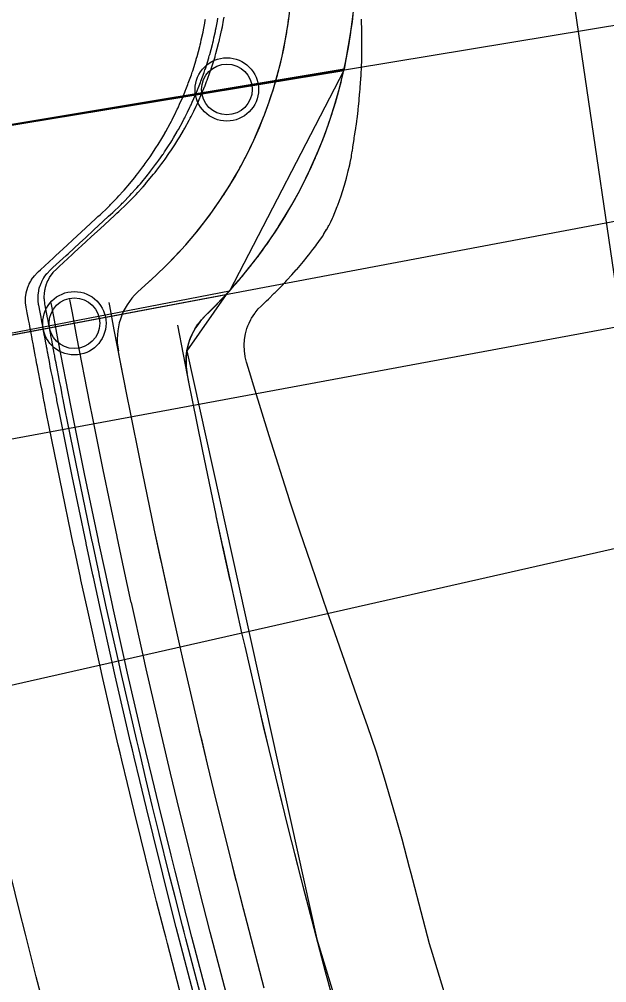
# Model space of a CAD drawing. Extents: x -70 to 701944, y -4 to 666871.
# Drawn here: x 668296.8 to 668343.1, y 654028.3 to 654104.3 of the extents above; entities that cross this region are included whole.
import ezdxf

# ---------------------------------------------------------------- set-up
doc = ezdxf.new("R2010")
doc.units = 0
for name, color, linetype in [('R_Detour', 7, 'Continuous'), ('R_No Plot', 7, 'Continuous'), ('R_Proposed Const Limits', 7, 'Continuous'), ('R_Proposed Road', 7, 'Continuous'), ('R_ROW', 7, 'Continuous'), ('R_Striping', 7, 'Continuous'), ('R_Water', 7, 'Continuous'), ('T_Indications', 7, 'Continuous')]:
    doc.layers.add(name, color=color, linetype=linetype)

msp = doc.modelspace()

# ---------------------------------------------------------------- linework, layer by layer
at = {"layer": 'R_Detour'}
for p, q in [((668387.645, 654111.034), (668184.073, 654077.412)), ((668356.659, 654090.739), (668267.228, 654073.917))]:
    msp.add_line(p, q, dxfattribs=at)
at = {"layer": 'R_No Plot'}
for p, q in [((668374.212, 654085.615), (668190.008, 654051.464)), ((668198.582, 654029.678), (668351.958, 654064.392))]:
    msp.add_line(p, q, dxfattribs=at)
for points in [[(668269.842, 654116.602), (668320.947, 654123.333), (668323.721, 654111.439), (668323.057, 654104.052), (668322.42, 654100.335), (668269.639, 654091.544), (668271.317, 654103.811)], [(668267.228, 654073.917), (668269.639, 654091.544), (668322.397, 654100.229), (668313.366, 654082.831)], [(668267.228, 654073.917), (668313.105, 654082.547), (668310.018, 654078.128), (668320.276, 654031.706), (668336.444, 653978.591), (668341.309, 653964.576), (668301.158, 653950.64), (668281.505, 654012.491)]]:
    msp.add_lwpolyline(points, close=True, dxfattribs=at)
for centre in [(668313.165, 654098.732), (668301.133, 654080.294)]:
    msp.add_circle(centre, 2.5, dxfattribs=at)
at = {"layer": 'R_Proposed Const Limits'}
msp.add_lwpolyline([(668330.697, 654026.341), (668329.398, 654030.59), (668329.17, 654031.342), (668327.835, 654036.396), (668327.709, 654036.89), (668327.585, 654037.374), (668327, 654039.609), (668326.466, 654041.441), (668325.612, 654044.425), (668324.979, 654046.459), (668324.271, 654048.551), (668323.64, 654050.298), (668323.448, 654050.832), (668323.238, 654051.421), (668321.493, 654056.39), (668321.14, 654057.417), (668319.781, 654061.376), (668318.956, 654063.809), (668318.897, 654063.984), (668318.113, 654066.335), (668318.099, 654066.377), (668316.504, 654071.405), (668315.299, 654075.325), (668314.959, 654076.451), (668314.753, 654077.138), (668314.723, 654077.235), (668314.621, 654077.64), (668314.614, 654077.674), (668314.551, 654078.118), (668314.535, 654078.564), (668314.563, 654079.008), (668314.635, 654079.445), (668314.752, 654079.873), (668314.828, 654080.083), (668314.914, 654080.288), (668315.065, 654080.59), (668315.118, 654080.686), (668315.364, 654081.064), (668315.4, 654081.113), (668315.65, 654081.42), (668315.871, 654081.652), (668315.972, 654081.749), (668316.293, 654082.051), (668316.449, 654082.201), (668316.91, 654082.652), (668316.983, 654082.724), (668317.468, 654083.22), (668317.812, 654083.583), (668317.906, 654083.684), (668318.298, 654084.113), (668318.646, 654084.506), (668318.677, 654084.541), (668318.951, 654084.86), (668319.213, 654085.172), (668319.503, 654085.526), (668319.616, 654085.663), (668319.641, 654085.694), (668319.958, 654086.101), (668319.98, 654086.129), (668320.189, 654086.409), (668320.275, 654086.527), (668320.279, 654086.533), (668320.293, 654086.553), (668320.562, 654086.937), (668320.578, 654086.96), (668320.703, 654087.147), (668320.817, 654087.323), (668320.83, 654087.344), (668320.962, 654087.555), (668321.038, 654087.68), (668321.049, 654087.698), (668321.172, 654087.911), (668321.224, 654088.003), (668321.233, 654088.019), (668321.373, 654088.287), (668321.38, 654088.3), (668321.38, 654088.301), (668321.487, 654088.528), (668321.492, 654088.54), (668321.511, 654088.584), (668321.558, 654088.694), (668321.883, 654089.498), (668321.928, 654089.618), (668322.182, 654090.33), (668322.294, 654090.672), (668322.452, 654091.188), (668322.608, 654091.745), (668322.692, 654092.07), (668322.721, 654092.188), (668322.752, 654092.316), (668322.863, 654092.792), (668322.871, 654092.824), (668322.874, 654092.837), (668322.893, 654092.919), (668322.906, 654092.977), (668322.993, 654093.428), (668323.013, 654093.552), (668323.063, 654093.863), (668323.069, 654093.903), (668323.075, 654093.942), (668323.098, 654094.093), (668323.116, 654094.215), (668323.203, 654094.79), (668323.213, 654094.853), (668323.222, 654094.911), (668323.247, 654095.068), (668323.317, 654095.52), (668323.334, 654095.639), (668323.349, 654095.739), (668323.362, 654095.83), (668323.415, 654096.215), (668323.424, 654096.28), (668323.439, 654096.396), (668323.493, 654096.828), (668323.521, 654097.066), (668323.534, 654097.181), (668323.557, 654097.38), (668323.605, 654097.846), (668323.608, 654097.879), (668323.619, 654097.991), (668323.67, 654098.561), (668323.683, 654098.717), (668323.691, 654098.826), (668323.696, 654098.882), (668323.72, 654099.216), (668323.743, 654099.577), (668323.75, 654099.683), (668323.754, 654099.757), (668323.764, 654099.936), (668323.789, 654100.459), (668323.793, 654100.562), (668323.807, 654100.964), (668323.808, 654101.004), (668323.818, 654101.361), (668323.82, 654101.46), (668323.828, 654102.087), (668323.829, 654102.184), (668323.829, 654102.281), (668323.829, 654102.377), (668323.823, 654103.182), (668323.822, 654103.218), (668323.821, 654103.31), (668323.819, 654103.412), (668323.796, 654104.17), (668323.793, 654104.259), (668323.792, 654104.287)], dxfattribs=at)
at = {"layer": 'R_Proposed Road'}
msp.add_line((668306.119, 654082.736), (668307.575, 654084.082), dxfattribs=at)
for points in [[(668298.811, 654081.806), (668298.806, 654081.832), (668298.763, 654082.183), (668298.762, 654082.207), (668298.759, 654082.456), (668298.763, 654082.562), (668298.764, 654082.567), (668298.765, 654082.586), (668298.812, 654082.939), (668298.816, 654082.961), (668298.857, 654083.137), (668298.907, 654083.306), (668298.914, 654083.326), (668298.993, 654083.534), (668299.049, 654083.659), (668299.058, 654083.677), (668299.175, 654083.895), (668299.234, 654083.991), (668299.245, 654084.007), (668299.459, 654084.296), (668299.471, 654084.311), (668299.472, 654084.312), (668299.722, 654084.571), (668299.737, 654084.586), (668299.794, 654084.637), (668299.935, 654084.768), (668300.971, 654085.724), (668301.126, 654085.867), (668302.049, 654086.719), (668302.495, 654087.13), (668303.168, 654087.751), (668303.899, 654088.426), (668304.326, 654088.819), (668304.481, 654088.962), (668304.65, 654089.118), (668305.253, 654089.692), (668305.292, 654089.731), (668305.308, 654089.746), (668305.407, 654089.844), (668305.477, 654089.914), (668305.997, 654090.451), (668306.135, 654090.599), (668306.471, 654090.967), (668306.513, 654091.015), (668306.554, 654091.061), (668306.709, 654091.238), (668306.834, 654091.382), (668307.389, 654092.051), (668307.448, 654092.124), (668307.501, 654092.191), (668307.642, 654092.37), (668308.036, 654092.889), (668308.136, 654093.025), (668308.218, 654093.138), (668308.293, 654093.242), (668308.599, 654093.678), (668308.649, 654093.751), (668308.738, 654093.883), (668309.058, 654094.369), (668309.227, 654094.636), (668309.307, 654094.764), (668309.443, 654094.987), (668309.749, 654095.505), (668309.77, 654095.542), (668309.84, 654095.666), (668310.186, 654096.297), (668310.277, 654096.469), (668310.339, 654096.589), (668310.371, 654096.651), (668310.555, 654097.018), (668310.746, 654097.414), (668310.801, 654097.529), (668310.838, 654097.61), (668310.928, 654097.805), (668311.178, 654098.376), (668311.225, 654098.487), (668311.405, 654098.925), (668311.422, 654098.968), (668311.572, 654099.354), (668311.613, 654099.461), (668311.856, 654100.137), (668311.892, 654100.241), (668311.927, 654100.346), (668311.962, 654100.449), (668312.232, 654101.312), (668312.244, 654101.351), (668312.272, 654101.45), (668312.304, 654101.559), (668312.52, 654102.368), (668312.543, 654102.462), (668312.551, 654102.492), (668312.593, 654102.668), (668312.643, 654102.878), (668312.756, 654103.394), (668312.758, 654103.402), (668312.775, 654103.484), (668312.814, 654103.677), (668312.912, 654104.196), (668312.952, 654104.428)], [(668297.327, 654081.531), (668297.322, 654081.557), (668297.278, 654081.908), (668297.277, 654081.933), (668297.274, 654082.182), (668297.279, 654082.289), (668297.279, 654082.294), (668297.28, 654082.312), (668297.327, 654082.666), (668297.331, 654082.688), (668297.372, 654082.865), (668297.422, 654083.034), (668297.429, 654083.054), (668297.507, 654083.262), (668297.563, 654083.387), (668297.572, 654083.405), (668297.689, 654083.623), (668297.748, 654083.72), (668297.759, 654083.736), (668297.974, 654084.026), (668297.986, 654084.04), (668297.987, 654084.041), (668298.236, 654084.301), (668298.252, 654084.316), (668298.308, 654084.367), (668298.449, 654084.498), (668299.485, 654085.455), (668299.64, 654085.599), (668300.563, 654086.452), (668301.009, 654086.864), (668301.682, 654087.486), (668302.413, 654088.162), (668302.839, 654088.556), (668302.994, 654088.699), (668303.163, 654088.856), (668303.766, 654089.43), (668303.805, 654089.469), (668303.821, 654089.484), (668303.92, 654089.583), (668303.99, 654089.653), (668304.51, 654090.191), (668304.648, 654090.339), (668304.983, 654090.708), (668305.026, 654090.756), (668305.066, 654090.801), (668305.222, 654090.979), (668305.346, 654091.123), (668305.901, 654091.793), (668305.96, 654091.866), (668306.013, 654091.933), (668306.154, 654092.113), (668306.548, 654092.633), (668306.648, 654092.769), (668306.73, 654092.882), (668306.805, 654092.986), (668307.111, 654093.424), (668307.161, 654093.497), (668307.25, 654093.629), (668307.569, 654094.115), (668307.739, 654094.383), (668307.818, 654094.511), (668307.954, 654094.735), (668308.26, 654095.254), (668308.281, 654095.291), (668308.352, 654095.415), (668308.697, 654096.047), (668308.787, 654096.219), (668308.849, 654096.339), (668308.881, 654096.402), (668309.066, 654096.769), (668309.257, 654097.166), (668309.311, 654097.282), (668309.348, 654097.362), (668309.438, 654097.558), (668309.689, 654098.13), (668309.736, 654098.241), (668309.915, 654098.68), (668309.932, 654098.723), (668310.082, 654099.11), (668310.123, 654099.217), (668310.366, 654099.894), (668310.402, 654099.999), (668310.437, 654100.104), (668310.471, 654100.207), (668310.741, 654101.072), (668310.753, 654101.111), (668310.781, 654101.21), (668310.813, 654101.319), (668311.029, 654102.129), (668311.052, 654102.224), (668311.06, 654102.254), (668311.102, 654102.43), (668311.151, 654102.64), (668311.265, 654103.157), (668311.267, 654103.166), (668311.284, 654103.248), (668311.323, 654103.441), (668311.42, 654103.961), (668311.46, 654104.194), (668311.475, 654104.28)], [(668298.32, 654081.715), (668298.315, 654081.741), (668298.272, 654082.092), (668298.27, 654082.117), (668298.267, 654082.365), (668298.272, 654082.472), (668298.272, 654082.477), (668298.273, 654082.495), (668298.32, 654082.848), (668298.324, 654082.87), (668298.365, 654083.047), (668298.416, 654083.216), (668298.422, 654083.236), (668298.501, 654083.444), (668298.557, 654083.569), (668298.566, 654083.587), (668298.683, 654083.805), (668298.742, 654083.901), (668298.753, 654083.917), (668298.967, 654084.207), (668298.98, 654084.221), (668298.98, 654084.222), (668299.23, 654084.482), (668299.245, 654084.496), (668299.302, 654084.548), (668299.443, 654084.678), (668300.479, 654085.635), (668300.634, 654085.778), (668301.557, 654086.63), (668302.003, 654087.042), (668302.676, 654087.663), (668303.407, 654088.338), (668303.834, 654088.732), (668303.989, 654088.875), (668304.158, 654089.031), (668304.761, 654089.605), (668304.8, 654089.644), (668304.816, 654089.659), (668304.915, 654089.758), (668304.984, 654089.827), (668305.505, 654090.365), (668305.643, 654090.513), (668305.978, 654090.882), (668306.021, 654090.929), (668306.061, 654090.975), (668306.217, 654091.152), (668306.341, 654091.296), (668306.896, 654091.965), (668306.955, 654092.039), (668307.008, 654092.105), (668307.149, 654092.285), (668307.543, 654092.804), (668307.643, 654092.94), (668307.725, 654093.053), (668307.8, 654093.157), (668308.106, 654093.594), (668308.156, 654093.667), (668308.245, 654093.799), (668308.565, 654094.285), (668308.734, 654094.552), (668308.814, 654094.68), (668308.95, 654094.904), (668309.256, 654095.422), (668309.277, 654095.459), (668309.347, 654095.583), (668309.693, 654096.215), (668309.783, 654096.386), (668309.846, 654096.506), (668309.878, 654096.568), (668310.062, 654096.936), (668310.253, 654097.332), (668310.307, 654097.447), (668310.345, 654097.528), (668310.434, 654097.724), (668310.685, 654098.294), (668310.732, 654098.406), (668310.911, 654098.843), (668310.929, 654098.887), (668311.079, 654099.273), (668311.119, 654099.38), (668311.363, 654100.057), (668311.398, 654100.161), (668311.434, 654100.266), (668311.468, 654100.369), (668311.738, 654101.233), (668311.75, 654101.272), (668311.779, 654101.37), (668311.81, 654101.48), (668312.026, 654102.289), (668312.05, 654102.383), (668312.057, 654102.414), (668312.1, 654102.589), (668312.149, 654102.799), (668312.262, 654103.315), (668312.264, 654103.324), (668312.281, 654103.406), (668312.32, 654103.599), (668312.418, 654104.118), (668312.458, 654104.35)], [(668306.694, 654083.268), (668306.73, 654083.301), (668307.209, 654083.744), (668307.243, 654083.775), (668307.575, 654084.082), (668307.715, 654084.212), (668307.722, 654084.219), (668307.746, 654084.241), (668308.187, 654084.662), (668308.213, 654084.688), (668308.422, 654084.893), (668308.615, 654085.086), (668308.638, 654085.109), (668308.866, 654085.341), (668308.998, 654085.478), (668309.017, 654085.498), (668309.24, 654085.732), (668309.334, 654085.834), (668309.351, 654085.851), (668309.623, 654086.147), (668309.636, 654086.162), (668309.637, 654086.163), (668309.864, 654086.415), (668309.876, 654086.429), (668309.92, 654086.477), (668310.028, 654086.6), (668310.785, 654087.495), (668310.893, 654087.628), (668311.51, 654088.416), (668311.793, 654088.794), (668312.203, 654089.361), (668312.625, 654089.974), (668312.862, 654090.33), (668312.946, 654090.459), (668313.037, 654090.6), (668313.363, 654091.119), (668313.385, 654091.155), (668313.393, 654091.169), (668313.448, 654091.258), (668313.487, 654091.322), (668313.779, 654091.814), (668313.858, 654091.95), (668314.052, 654092.29), (668314.076, 654092.335), (668314.1, 654092.377), (668314.191, 654092.541), (668314.264, 654092.675), (668314.595, 654093.299), (668314.63, 654093.367), (668314.662, 654093.43), (668314.748, 654093.599), (668314.989, 654094.086), (668315.051, 654094.214), (668315.102, 654094.321), (668315.148, 654094.419), (668315.339, 654094.832), (668315.37, 654094.901), (668315.426, 654095.027), (668315.628, 654095.488), (668315.736, 654095.743), (668315.787, 654095.865), (668315.874, 654096.078), (668316.071, 654096.573), (668316.085, 654096.609), (668316.13, 654096.727), (668316.355, 654097.333), (668316.414, 654097.498), (668316.454, 654097.613), (668316.475, 654097.673), (668316.596, 654098.027), (668316.722, 654098.408), (668316.758, 654098.52), (668316.782, 654098.598), (668316.841, 654098.787), (668317.007, 654099.339), (668317.038, 654099.447), (668317.156, 654099.871), (668317.168, 654099.912), (668317.267, 654100.287), (668317.294, 654100.392), (668317.455, 654101.049), (668317.478, 654101.15), (668317.502, 654101.252), (668317.524, 654101.353), (668317.702, 654102.194), (668317.709, 654102.232), (668317.728, 654102.329), (668317.749, 654102.435), (668317.889, 654103.226), (668317.904, 654103.318), (668317.909, 654103.348), (668317.936, 654103.52), (668317.967, 654103.725), (668318.039, 654104.231), (668318.04, 654104.239), (668318.051, 654104.319)], [(668315.046, 654084.816), (668315.07, 654084.847), (668315.388, 654085.256), (668315.41, 654085.284), (668315.625, 654085.567), (668315.714, 654085.687), (668315.718, 654085.693), (668315.733, 654085.713), (668316.019, 654086.102), (668316.036, 654086.125), (668316.172, 654086.315), (668316.3, 654086.495), (668316.315, 654086.516), (668316.466, 654086.732), (668316.554, 654086.86), (668316.567, 654086.879), (668316.716, 654087.098), (668316.78, 654087.192), (668316.791, 654087.209), (668316.976, 654087.486), (668316.985, 654087.5), (668316.985, 654087.5), (668317.14, 654087.738), (668317.149, 654087.75), (668317.178, 654087.796), (668317.253, 654087.912), (668317.779, 654088.757), (668317.855, 654088.884), (668318.293, 654089.632), (668318.495, 654089.993), (668318.791, 654090.535), (668319.098, 654091.123), (668319.271, 654091.465), (668319.333, 654091.589), (668319.4, 654091.724), (668319.641, 654092.224), (668319.657, 654092.258), (668319.663, 654092.272), (668319.704, 654092.358), (668319.733, 654092.419), (668319.95, 654092.895), (668320.009, 654093.026), (668320.154, 654093.355), (668320.172, 654093.398), (668320.19, 654093.439), (668320.258, 654093.598), (668320.313, 654093.727), (668320.562, 654094.333), (668320.588, 654094.399), (668320.613, 654094.46), (668320.677, 654094.623), (668320.86, 654095.097), (668320.906, 654095.222), (668320.945, 654095.325), (668320.98, 654095.421), (668321.125, 654095.823), (668321.149, 654095.89), (668321.192, 654096.012), (668321.345, 654096.462), (668321.427, 654096.71), (668321.466, 654096.829), (668321.533, 654097.037), (668321.683, 654097.521), (668321.693, 654097.556), (668321.728, 654097.672), (668321.9, 654098.264), (668321.945, 654098.425), (668321.976, 654098.538), (668321.992, 654098.597), (668322.084, 654098.943), (668322.18, 654099.317), (668322.207, 654099.426), (668322.226, 654099.503), (668322.271, 654099.688), (668322.397, 654100.229), (668322.42, 654100.335), (668322.51, 654100.751), (668322.519, 654100.792), (668322.594, 654101.16), (668322.614, 654101.263), (668322.736, 654101.909), (668322.753, 654102.009), (668322.771, 654102.109), (668322.788, 654102.208), (668322.92, 654103.036), (668322.925, 654103.073), (668322.939, 654103.168), (668322.954, 654103.273), (668323.057, 654104.052), (668323.068, 654104.143), (668323.071, 654104.172), (668323.091, 654104.341)], [(668322.33, 654024.043), (668321.153, 654028.38), (668320.948, 654029.148), (668319.603, 654034.264), (668319.474, 654034.763), (668319.348, 654035.253), (668318.768, 654037.517), (668318.296, 654039.389), (668317.538, 654042.434), (668317.026, 654044.523), (668316.503, 654046.685), (668316.07, 654048.501), (668315.938, 654049.056), (668315.794, 654049.667), (668314.6, 654054.819), (668314.358, 654055.882), (668313.443, 654059.98), (668312.894, 654062.497), (668312.855, 654062.677), (668312.334, 654065.106), (668312.325, 654065.15), (668311.244, 654070.327), (668310.431, 654074.356), (668310.201, 654075.513), (668310.063, 654076.217), (668310.042, 654076.317), (668309.978, 654076.732), (668309.974, 654076.767), (668309.947, 654077.221), (668309.962, 654077.676), (668310.018, 654078.128), (668310.115, 654078.573), (668310.251, 654079.007), (668310.335, 654079.22), (668310.427, 654079.427), (668310.585, 654079.733), (668310.64, 654079.829), (668310.889, 654080.21), (668310.925, 654080.259), (668311.172, 654080.567), (668311.388, 654080.8), (668311.486, 654080.897), (668311.797, 654081.199), (668311.948, 654081.348), (668312.395, 654081.799), (668312.466, 654081.871), (668312.938, 654082.367), (668313.274, 654082.73), (668313.366, 654082.831), (668313.75, 654083.262), (668314.092, 654083.655), (668314.121, 654083.69), (668314.391, 654084.01), (668314.65, 654084.323), (668314.937, 654084.678), (668315.046, 654084.816)], [(668310.803, 654026.441), (668309.438, 654031.631), (668309.307, 654032.138), (668309.179, 654032.635), (668308.592, 654034.932), (668308.112, 654036.831), (668307.343, 654039.92), (668306.824, 654042.04), (668306.294, 654044.234), (668305.854, 654046.075), (668305.72, 654046.638), (668305.574, 654047.258), (668304.362, 654052.486), (668304.117, 654053.564), (668303.189, 654057.722), (668302.632, 654060.275), (668302.592, 654060.458), (668302.064, 654062.923), (668302.054, 654062.967), (668300.958, 654068.22), (668300.132, 654072.307), (668299.9, 654073.48), (668299.759, 654074.195), (668299.739, 654074.296), (668299.658, 654074.714), (668299.651, 654074.749), (668299.563, 654075.199), (668299.477, 654075.641), (668299.394, 654076.072), (668299.313, 654076.489), (668299.236, 654076.888), (668299.199, 654077.081), (668299.163, 654077.267), (668299.112, 654077.537), (668299.096, 654077.621), (668299.033, 654077.948), (668299.025, 654077.989), (668298.976, 654078.245), (668298.941, 654078.434), (668298.926, 654078.511), (668298.881, 654078.749), (668298.858, 654078.867), (668298.79, 654079.228), (668298.779, 654079.286), (668298.704, 654079.686), (668298.648, 654079.982), (668298.632, 654080.065), (668298.566, 654080.418), (668298.505, 654080.744), (668298.5, 654080.773), (668298.45, 654081.039), (668298.401, 654081.301), (668298.346, 654081.6), (668298.32, 654081.715)], [(668311.286, 654026.57), (668309.922, 654031.756), (668309.792, 654032.263), (668309.663, 654032.76), (668309.076, 654035.055), (668308.597, 654036.952), (668307.829, 654040.04), (668307.31, 654042.158), (668306.78, 654044.35), (668306.34, 654046.191), (668306.207, 654046.753), (668306.061, 654047.373), (668304.85, 654052.597), (668304.605, 654053.675), (668303.677, 654057.83), (668303.12, 654060.381), (668303.081, 654060.564), (668302.553, 654063.027), (668302.543, 654063.071), (668301.448, 654068.32), (668300.623, 654072.405), (668300.391, 654073.577), (668300.25, 654074.292), (668300.23, 654074.393), (668300.148, 654074.81), (668300.142, 654074.845), (668300.054, 654075.294), (668299.968, 654075.736), (668299.884, 654076.167), (668299.804, 654076.584), (668299.727, 654076.983), (668299.69, 654077.175), (668299.654, 654077.361), (668299.603, 654077.631), (668299.587, 654077.715), (668299.524, 654078.042), (668299.516, 654078.083), (668299.468, 654078.339), (668299.432, 654078.527), (668299.417, 654078.604), (668299.372, 654078.842), (668299.35, 654078.96), (668299.281, 654079.321), (668299.27, 654079.379), (668299.195, 654079.779), (668299.139, 654080.074), (668299.124, 654080.157), (668299.058, 654080.51), (668298.997, 654080.836), (668298.991, 654080.865), (668298.942, 654081.131), (668298.893, 654081.392), (668298.838, 654081.691), (668298.811, 654081.806)], [(668309.837, 654026.184), (668308.47, 654031.38), (668308.339, 654031.888), (668308.211, 654032.386), (668307.622, 654034.686), (668307.142, 654036.587), (668306.372, 654039.681), (668305.852, 654041.803), (668305.321, 654044), (668304.881, 654045.844), (668304.747, 654046.408), (668304.601, 654047.029), (668303.387, 654052.264), (668303.142, 654053.344), (668302.212, 654057.507), (668301.654, 654060.064), (668301.615, 654060.247), (668301.085, 654062.715), (668301.076, 654062.759), (668299.978, 654068.019), (668299.152, 654072.112), (668298.919, 654073.287), (668298.778, 654074.003), (668298.758, 654074.104), (668298.676, 654074.523), (668298.669, 654074.558), (668298.582, 654075.007), (668298.496, 654075.45), (668298.412, 654075.882), (668298.331, 654076.3), (668298.254, 654076.699), (668298.217, 654076.892), (668298.181, 654077.078), (668298.129, 654077.349), (668298.113, 654077.433), (668298.051, 654077.76), (668298.043, 654077.802), (668297.994, 654078.058), (668297.958, 654078.247), (668297.944, 654078.324), (668297.898, 654078.563), (668297.876, 654078.681), (668297.807, 654079.042), (668297.796, 654079.1), (668297.721, 654079.501), (668297.665, 654079.797), (668297.65, 654079.88), (668297.583, 654080.234), (668297.522, 654080.56), (668297.517, 654080.589), (668297.467, 654080.856), (668297.418, 654081.118), (668297.363, 654081.417), (668297.327, 654081.531)], [(668316.117, 654027.859), (668314.763, 654033.01), (668314.633, 654033.513), (668314.506, 654034.006), (668313.922, 654036.286), (668313.446, 654038.171), (668312.683, 654041.237), (668312.168, 654043.341), (668311.642, 654045.518), (668311.205, 654047.346), (668311.073, 654047.904), (668310.927, 654048.52), (668309.725, 654053.708), (668309.482, 654054.778), (668308.56, 654058.905), (668308.007, 654061.439), (668307.968, 654061.621), (668307.443, 654064.066), (668307.434, 654064.11), (668306.346, 654069.324), (668305.527, 654073.38), (668305.296, 654074.545), (668304.642, 654077.871)]]:
    msp.add_lwpolyline(points, dxfattribs=at)
for centre, radius, start, end in [((668284.836, 654108.683), 38.5, 313.80422, 12.88802), ((668284.836, 654108.683), 33.5, 312.74835, 12.88802), ((668309.513, 654079.064), 5, 132.74835, 190.90031), ((668314.947, 654077.288), 5, 133.80422, 191.20638)]:
    msp.add_arc(centre, radius, start, end, dxfattribs=at)
at = {"layer": 'R_ROW'}
msp.add_lwpolyline([(668379.347, 655858.103), (668375.984, 655777.075), (668370.365, 655679.231), (668386.889, 655520.275), (668407.117, 655376.161), (668401.283, 655337.393), (668367.527, 655300.944), (668336.131, 654741.803), (668319.024, 654252.065), (668346.246, 654066.793), (668364.915, 653986.529), (668401.009, 653983.179), (668425.779, 653872.163), (668398.632, 653868.034), (668433.788, 653730.983), (668450.992, 653639.156), (668466.964, 653535.35), (668502.126, 653505.818)], dxfattribs=at)
at = {"layer": 'R_Striping'}
msp.add_lwpolyline([(668299.511, 654023.493), (668298.13, 654028.745), (668297.269, 654032.101), (668296.778, 654034.047), (668295.475, 654039.315), (668294.933, 654041.556), (668294.201, 654044.633), (668292.976, 654049.919), (668292.721, 654051.04), (668291.78, 654055.256), (668290.642, 654060.515), (668290.624, 654060.597), (668289.515, 654065.909), (668288.678, 654070.054), (668288.437, 654071.27), (668287.406, 654076.598), (668286.843, 654079.599)], dxfattribs=at)
at = {"layer": 'R_Water'}
for centre in [(668313.165, 654098.732), (668301.133, 654080.294)]:
    msp.add_circle(centre, 2, dxfattribs=at)
at = {"layer": 'T_Indications'}
for points in [[(668311.769, 654026.699), (668310.407, 654031.882), (668309.561, 654035.179), (668309.552, 654035.213), (668309.082, 654037.074), (668308.766, 654038.336), (668307.796, 654042.276), (668307.266, 654044.467), (668306.547, 654047.488), (668305.337, 654052.708), (668305.093, 654053.785), (668304.166, 654057.937), (668304.162, 654057.954), (668303.577, 654060.635), (668303.042, 654063.131), (668303.032, 654063.175), (668301.937, 654068.42), (668301.113, 654072.502), (668300.881, 654073.674), (668299.863, 654078.935), (668299.506, 654080.832), (668299.308, 654081.898), (668299.308, 654081.898)], [(668313.218, 654027.086), (668311.859, 654032.258), (668311.015, 654035.548), (668311.006, 654035.582), (668310.537, 654037.44), (668310.222, 654038.699), (668309.253, 654042.631), (668308.725, 654044.817), (668308.007, 654047.832), (668306.8, 654053.041), (668306.556, 654054.116), (668305.631, 654058.26), (668305.627, 654058.276), (668305.043, 654060.952), (668304.509, 654063.443), (668304.5, 654063.487), (668303.407, 654068.722), (668302.584, 654072.795), (668302.353, 654073.964), (668301.337, 654079.215), (668300.981, 654081.107), (668300.782, 654082.172), (668300.782, 654082.172)], [(668316.117, 654027.859), (668314.763, 654033.01), (668313.922, 654036.286), (668313.914, 654036.321), (668313.447, 654038.171), (668313.133, 654039.424), (668312.168, 654043.341), (668311.642, 654045.518), (668310.927, 654048.52), (668309.725, 654053.708), (668309.482, 654054.778), (668308.56, 654058.905), (668308.557, 654058.921), (668307.975, 654061.586), (668307.443, 654064.066), (668307.434, 654064.11), (668306.346, 654069.324), (668305.527, 654073.38), (668305.296, 654074.545), (668304.284, 654079.774), (668303.929, 654081.659), (668303.879, 654081.927)], [(668321.965, 654025.377), (668321.154, 654028.38), (668320.948, 654029.148), (668319.603, 654034.264), (668318.769, 654037.517), (668318.76, 654037.552), (668318.296, 654039.389), (668317.984, 654040.634), (668317.026, 654044.523), (668316.503, 654046.685), (668315.794, 654049.667), (668314.6, 654054.819), (668314.358, 654055.882), (668313.443, 654059.98), (668313.44, 654059.997), (668312.862, 654062.643), (668312.334, 654065.106), (668312.325, 654065.15), (668311.244, 654070.327), (668310.431, 654074.356), (668310.201, 654075.513), (668309.308, 654080.131)]]:
    msp.add_lwpolyline(points, dxfattribs=at)

doc.saveas('drawing.dxf')
